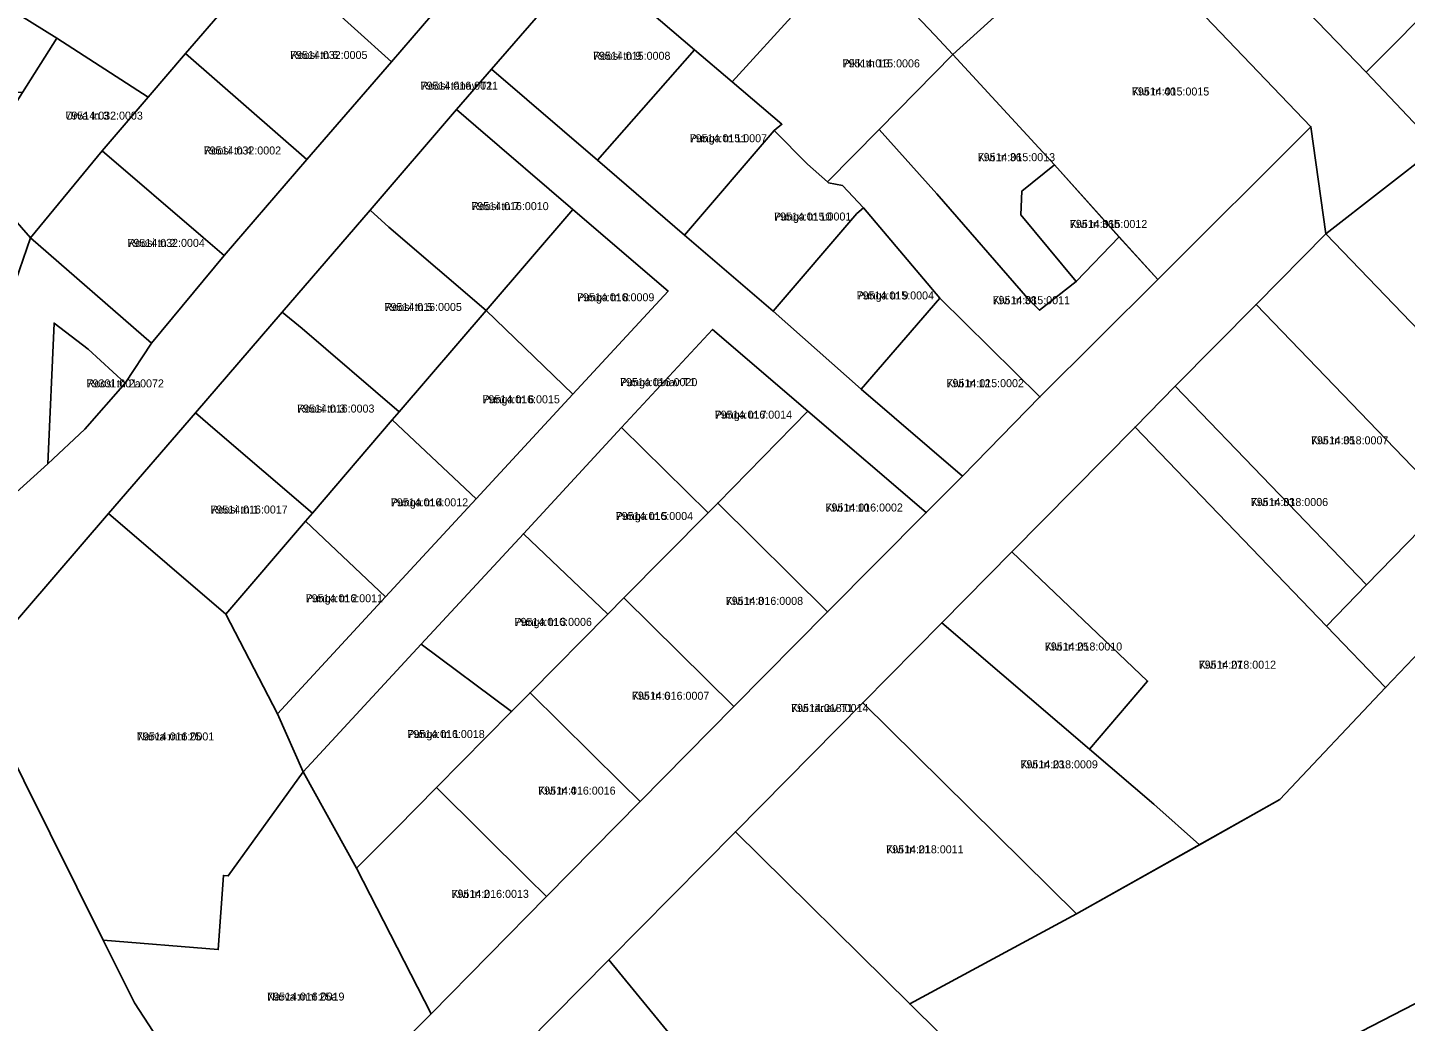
# Model space of a CAD drawing. Extents: x 643847 to 663718, y 6468443 to 6482775.
# Drawn here: x 659526.2 to 659784.5, y 6474580.3 to 6474766.6 of the extents above; entities that cross this region are included whole.
import ezdxf

# ---------------------------------------------------------------- set-up
doc = ezdxf.new("R2010")
doc.units = 0
for name, color, linetype in [('L_AADRESS', 7, 'Continuous'), ('PIIR', 7, 'Continuous'), ('TUNNUS', 7, 'Continuous')]:
    doc.layers.add(name, color=color, linetype=linetype)

msp = doc.modelspace()

# ---------------------------------------------------------------- linework, layer by layer
at = {"layer": 'PIIR'}
for points in [[(659721.62, 6474795.24), (659696.11, 6474822.32), (659680.45, 6474806.92), (659673.05, 6474814.73), (659666.62, 6474820.53), (659691.61, 6474849.44), (659691.9, 6474847.44), (659711.43, 6474827.29), (659729.35, 6474808.3), (659745.34, 6474791.48), (659760.71, 6474775.32), (659777.21, 6474758.26), (659790.47, 6474744.16), (659769.62, 6474727.95), (659766.82, 6474748.01), (659728.68, 6474787.83)], [(659777.21, 6474758.26), (659760.71, 6474775.32), (659764.15, 6474779.08), (659783.53, 6474797.88), (659769.52, 6474812.55), (659771.41, 6474814.41), (659755.58, 6474830.7), (659767.73, 6474841.7), (659793.97, 6474829.26), (659796.47, 6474827.44), (659822.13, 6474803.4)], [(659531.7, 6474764.58), (659485.39, 6474793.38), (659482.47, 6474794.02), (659479.53, 6474793.3), (659485.74, 6474801.22), (659515.2, 6474782.34), (659536.28, 6474768.6), (659549.12, 6474788.75), (659557.65, 6474802.13), (659559.42, 6474803.52), (659569.71, 6474808.19), (659580.22, 6474808.43), (659589.43, 6474803.87), (659589.46, 6474803.81), (659590.39, 6474802.69), (659596.72, 6474797.63), (659597.14, 6474795.54), (659614.09, 6474782.7), (659609.94, 6474778.24), (659587.1, 6474798.16), (659571.22, 6474779.56), (659555.84, 6474761.73), (659548.83, 6474753.55)], [(659580.56, 6474772.72), (659580.14, 6474772.25), (659571.22, 6474779.56), (659587.1, 6474798.16), (659609.94, 6474778.24), (659594.45, 6474760.19)], [(659459.72, 6474763.5), (659476.62, 6474790.6), (659479.53, 6474793.3), (659482.47, 6474794.02), (659485.39, 6474793.38), (659531.7, 6474764.58), (659525.27, 6474754.41), (659517.53, 6474754.73), (659508.2, 6474755.11), (659508.22, 6474755.55), (659492.96, 6474756.24), (659492.68, 6474749.65), (659465.63, 6474751.03)], [(659643.31, 6474793.57), (659646.72, 6474790.64), (659670.75, 6474770.02), (659658.32, 6474756.41), (659651.29, 6474762.41), (659634.68, 6474776.6), (659631.19, 6474779.56)], [(659692.68, 6474768.96), (659712.71, 6474787.15), (659719.8, 6474779.76), (659699.72, 6474761.53), (659696.34, 6474765.18)], [(659728.68, 6474787.83), (659766.82, 6474748.01), (659738.12, 6474719.38), (659730.84, 6474727.35), (659718.73, 6474740.87), (659699.72, 6474761.53), (659719.8, 6474779.76)], [(659555.84, 6474761.73), (659571.22, 6474779.56), (659580.14, 6474772.25), (659580.56, 6474772.72), (659594.45, 6474760.19), (659578.59, 6474741.85)], [(659631.19, 6474779.56), (659634.68, 6474776.6), (659651.29, 6474762.41), (659633.08, 6474741.72), (659613.2, 6474758.78)], [(659692.68, 6474768.96), (659696.34, 6474765.18), (659699.72, 6474761.53), (659685.89, 6474747.47), (659676.21, 6474737.66), (659672.48, 6474740.99), (659666.2, 6474747.29), (659667.65, 6474748.46), (659658.32, 6474756.41), (659670.75, 6474770.02), (659681.73, 6474780.29)], [(659548.83, 6474753.55), (659540.21, 6474743.51), (659526.78, 6474727.18), (659517.86, 6474737.37), (659517.9, 6474742.73), (659525.27, 6474754.41), (659531.7, 6474764.58)], [(659563.06, 6474723.89), (659559.18, 6474727.23), (659540.21, 6474743.51), (659548.83, 6474753.55), (659555.84, 6474761.73), (659578.59, 6474741.85)], [(659633.08, 6474741.72), (659651.29, 6474762.41), (659658.32, 6474756.41), (659667.65, 6474748.46), (659666.2, 6474747.29), (659649.4, 6474727.71)], [(659699.72, 6474761.53), (659718.73, 6474740.87), (659712.66, 6474735.94), (659712.42, 6474731.49), (659722.83, 6474718.98), (659715.95, 6474713.63), (659713.73, 6474715.84), (659696.68, 6474735.44), (659685.89, 6474747.47)], [(659577.91, 6474627.12), (659573.07, 6474637.98), (659593.34, 6474659.93), (659610.31, 6474678.28), (659628.44, 6474697.89), (659646.3, 6474717.2), (659628.47, 6474732.51), (659610.25, 6474748.13), (659606.66, 6474751.22), (659613.2, 6474758.78), (659633.08, 6474741.72), (659649.4, 6474727.71), (659666.03, 6474713.44), (659682.54, 6474698.84), (659701.52, 6474682.54), (659694.7, 6474675.69), (659672.52, 6474694.71), (659654.66, 6474710.03), (659637.59, 6474691.64), (659619.18, 6474671.74), (659600.03, 6474651.05)], [(659465.63, 6474751.03), (659492.68, 6474749.65), (659492.96, 6474756.24), (659508.2, 6474755.11), (659508.22, 6474755.55), (659517.53, 6474754.73), (659525.27, 6474754.41), (659517.9, 6474742.73), (659517.86, 6474737.37), (659526.78, 6474727.18), (659524.06, 6474719.21), (659523.84, 6474712.09), (659512.75, 6474712.56), (659512.22, 6474699.5), (659489.42, 6474700.58)], [(659628.47, 6474732.51), (659612.19, 6474713.54), (659593.97, 6474729.17), (659590.49, 6474732.38), (659606.66, 6474751.22), (659610.25, 6474748.13)], [(659579.27, 6474535.27), (659569.14, 6474548.74), (659601.87, 6474581.75), (659623.49, 6474603.75), (659641.06, 6474621.53), (659658.63, 6474639.33), (659676.23, 6474657.09), (659694.7, 6474675.69), (659701.52, 6474682.54), (659716.03, 6474697.38), (659738.12, 6474719.38), (659766.82, 6474748.01), (659769.62, 6474727.95), (659756.56, 6474714.72), (659741.4, 6474699.36), (659733.85, 6474691.72), (659710.75, 6474668.33), (659697.63, 6474655.06), (659682.82, 6474640.06), (659658.94, 6474615.9), (659635.2, 6474591.86), (659614.53, 6474570.95)], [(659649.4, 6474727.71), (659666.2, 6474747.29), (659672.48, 6474740.99), (659676.21, 6474737.66), (659676.4, 6474737.49), (659679, 6474737), (659682.94, 6474732.8), (659681.73, 6474731.74), (659666.03, 6474713.44)], [(659730.86, 6474727.37), (659738.12, 6474719.38), (659716.03, 6474697.38), (659697.29, 6474715.86), (659682.94, 6474732.8), (659679, 6474737), (659676.4, 6474737.49), (659676.21, 6474737.66), (659685.89, 6474747.47), (659696.68, 6474735.44), (659713.73, 6474715.84), (659715.95, 6474713.63), (659722.83, 6474718.98)], [(659559.18, 6474727.23), (659563.06, 6474723.89), (659549.44, 6474707.47), (659526.78, 6474727.18), (659540.21, 6474743.51)], [(659823.81, 6474671.64), (659769.62, 6474727.95), (659790.47, 6474744.16), (659824.87, 6474708.45), (659838.47, 6474694.07), (659854.71, 6474677.11), (659868.03, 6474663.09), (659888.89, 6474640.97), (659868, 6474625.76)], [(659730.86, 6474727.37), (659722.83, 6474718.98), (659712.42, 6474731.49), (659712.66, 6474735.94), (659718.74, 6474740.89)], [(659590.49, 6474732.38), (659593.97, 6474729.17), (659612.19, 6474713.54), (659595.91, 6474694.57), (659577.7, 6474710.2), (659573.99, 6474713.27)], [(659646.3, 6474717.2), (659628.44, 6474697.89), (659612.19, 6474713.54), (659628.47, 6474732.51)], [(659666.03, 6474713.44), (659681.73, 6474731.74), (659682.94, 6474732.8), (659697.29, 6474715.86), (659682.54, 6474698.84)], [(659823.81, 6474671.64), (659791.31, 6474653.93), (659780.82, 6474642.9), (659769.75, 6474654.42), (659777.24, 6474662.13), (659792.28, 6474677.6), (659756.56, 6474714.72), (659769.62, 6474727.95)], [(659489.42, 6474700.58), (659512.22, 6474699.5), (659512.75, 6474712.56), (659523.84, 6474712.09), (659524.06, 6474719.21), (659526.78, 6474727.18), (659549.44, 6474707.47), (659544.56, 6474699.94), (659537.62, 6474706.32), (659531.2, 6474711.2), (659530.02, 6474684.83), (659512.88, 6474669.38), (659508.2, 6474668.54), (659504.73, 6474669.88), (659502.93, 6474671.92)], [(659701.52, 6474682.54), (659682.54, 6474698.84), (659697.29, 6474715.86), (659716.03, 6474697.38)], [(659573.99, 6474713.27), (659577.7, 6474710.2), (659595.91, 6474694.57), (659594.61, 6474693.07), (659579.64, 6474675.6), (659561.42, 6474691.23), (659557.7, 6474694.4)], [(659610.31, 6474678.28), (659594.61, 6474693.07), (659595.91, 6474694.57), (659612.19, 6474713.54), (659628.44, 6474697.89)], [(659756.56, 6474714.72), (659792.28, 6474677.6), (659777.24, 6474662.13), (659741.4, 6474699.36)], [(659537.62, 6474706.32), (659544.56, 6474699.94), (659536.95, 6474691.36), (659530.02, 6474684.83), (659531.2, 6474711.2)], [(659637.59, 6474691.64), (659654.66, 6474710.03), (659672.52, 6474694.71), (659655.61, 6474677.48), (659653.82, 6474675.66)], [(659741.4, 6474699.36), (659777.24, 6474662.13), (659769.75, 6474654.42), (659733.85, 6474691.72)], [(659557.7, 6474694.4), (659561.42, 6474691.23), (659579.64, 6474675.6), (659578.34, 6474674.09), (659563.4, 6474656.64), (659541.41, 6474675.53)], [(659676.23, 6474657.09), (659655.61, 6474677.48), (659672.52, 6474694.71), (659694.7, 6474675.69)], [(659593.34, 6474659.93), (659578.34, 6474674.09), (659579.64, 6474675.6), (659594.61, 6474693.07), (659610.31, 6474678.28)], [(659637.59, 6474691.64), (659653.82, 6474675.66), (659638.02, 6474659.71), (659635.03, 6474656.67), (659619.18, 6474671.74)], [(659710.75, 6474668.33), (659733.85, 6474691.72), (659769.75, 6474654.42), (659780.82, 6474642.9), (659761.01, 6474621.91), (659745.93, 6474613.44), (659737.35, 6474621.08), (659725.3, 6474631.38), (659736.21, 6474644.11)], [(659658.63, 6474639.33), (659638.02, 6474659.71), (659653.82, 6474675.66), (659655.61, 6474677.48), (659676.23, 6474657.09)], [(659515.55, 6474645.46), (659541.41, 6474675.53), (659563.4, 6474656.64), (659573.07, 6474637.98), (659577.91, 6474627.12), (659563.85, 6474607.61), (659562.96, 6474607.69), (659561.99, 6474593.81), (659540.42, 6474595.56)], [(659573.07, 6474637.98), (659563.4, 6474656.64), (659578.34, 6474674.09), (659593.34, 6474659.93)], [(659600.03, 6474651.05), (659619.18, 6474671.74), (659635.03, 6474656.67), (659620.44, 6474641.92), (659616.96, 6474638.4)], [(659718.45, 6474548.68), (659708.61, 6474566.81), (659691.61, 6474583.62), (659722.86, 6474600.49), (659761.01, 6474621.91), (659780.82, 6474642.9), (659791.31, 6474653.93), (659823.81, 6474671.64), (659868, 6474625.76)], [(659710.75, 6474668.33), (659736.21, 6474644.11), (659725.3, 6474631.38), (659697.63, 6474655.06)], [(659641.06, 6474621.53), (659637.51, 6474625.05), (659620.44, 6474641.92), (659635.03, 6474656.67), (659638.02, 6474659.71), (659658.63, 6474639.33)], [(659697.63, 6474655.06), (659725.3, 6474631.38), (659737.35, 6474621.08), (659745.93, 6474613.44), (659722.86, 6474600.49), (659682.82, 6474640.06)], [(659600.03, 6474651.05), (659616.96, 6474638.4), (659602.87, 6474624.15), (659595.38, 6474616.57), (659587.93, 6474609.04), (659577.91, 6474627.12)], [(659623.49, 6474603.75), (659619.93, 6474607.27), (659602.87, 6474624.15), (659616.96, 6474638.4), (659620.44, 6474641.92), (659637.51, 6474625.05), (659641.06, 6474621.53)], [(659682.82, 6474640.06), (659722.86, 6474600.49), (659691.61, 6474583.62), (659658.94, 6474615.9)], [(659546.26, 6474583.84), (659540.42, 6474595.56), (659561.99, 6474593.81), (659562.96, 6474607.69), (659563.85, 6474607.61), (659577.91, 6474627.12), (659587.93, 6474609.04), (659601.87, 6474581.75), (659569.14, 6474548.74)], [(659641.56, 6474491.04), (659637.8, 6474489.04), (659632.8, 6474483.37), (659628.58, 6474477.08), (659628.84, 6474467.52), (659610.28, 6474491.76), (659664.93, 6474519.95), (659670.26, 6474522.7), (659669.8, 6474523.59), (659718.45, 6474548.68), (659868, 6474625.76), (659870.42, 6474609.56), (659849.08, 6474598.75), (659810.89, 6474578.93), (659779.09, 6474562.24), (659766.23, 6474556.27), (659722.73, 6474533.78), (659688.52, 6474515.84), (659655.57, 6474498.43)], [(659601.87, 6474581.75), (659587.93, 6474609.04), (659595.38, 6474616.57), (659602.87, 6474624.15), (659619.93, 6474607.27), (659623.49, 6474603.75)], [(659669.8, 6474523.59), (659670.26, 6474522.7), (659664.93, 6474519.95), (659649.62, 6474545.13), (659641.59, 6474556.38), (659654, 6474568.93), (659635.2, 6474591.86), (659658.94, 6474615.9), (659691.61, 6474583.62), (659708.61, 6474566.81), (659718.45, 6474548.68)], [(659635.2, 6474591.86), (659654, 6474568.93), (659641.59, 6474556.38), (659633.33, 6474548.02), (659614.53, 6474570.95)]]:
    msp.add_lwpolyline(points, close=True, dxfattribs=at)
for points in [[(659790.47, 6474744.16), (659777.21, 6474758.26), (659822.13, 6474803.4)], [(659631.19, 6474779.56), (659613.2, 6474758.78), (659606.66, 6474751.22), (659590.49, 6474732.38), (659573.99, 6474713.27), (659557.7, 6474694.4), (659541.41, 6474675.53), (659515.55, 6474645.46)], [(659512.88, 6474669.38), (659530.02, 6474684.83), (659536.95, 6474691.36), (659544.56, 6474699.94), (659549.44, 6474707.47), (659563.06, 6474723.89), (659578.59, 6474741.85), (659594.45, 6474760.19), (659609.94, 6474778.24)], [(659570.37, 6474467.39), (659446.03, 6474741.55), (659459.72, 6474763.5), (659465.63, 6474751.03), (659489.42, 6474700.58), (659502.93, 6474671.92), (659504.73, 6474669.88), (659508.2, 6474668.54), (659515.55, 6474645.46), (659540.42, 6474595.56), (659546.26, 6474583.84), (659569.14, 6474548.74)]]:
    msp.add_lwpolyline(points, dxfattribs=at)

# ---------------------------------------------------------------- texts
at = {"layer": 'L_AADRESS'}
for s, p in [('Roosi tn 6', (659575.45, 6474760.71)), ('Roosi tn 9', (659632.25, 6474760.55)), ('Pikk tn 13', (659679.02, 6474759.13)), ('Roosi tänav T1', (659599.91, 6474754.95)), ('Kivi tn 40', (659733.27, 6474753.86)), ('Urva tn 3', (659533.34, 6474749.34)), ('Punga tn 11', (659650.36, 6474745.1)), ('Roosi tn 4', (659559.26, 6474742.81)), ('Kivi tn 36', (659704.36, 6474741.55)), ('Roosi tn 7', (659609.42, 6474732.38)), ('Punga tn 10', (659666.17, 6474730.43)), ('Kivi tn 36b', (659721.64, 6474729.03)), ('Roosi tn 2', (659544.96, 6474725.49)), ('Roosi tn 5', (659593.15, 6474713.48)), ('Punga tn 8', (659629.24, 6474715.3)), ('Punga tn 9', (659681.66, 6474715.64)), ('Kivi tn 38', (659707.16, 6474714.75)), ('Roosi tn 2a', (659537.29, 6474699.16)), ('Punga tänav T1', (659637.3, 6474699.39)), ('Kivi tn 12', (659698.52, 6474699.2)), ('Punga tn 6', (659611.52, 6474696.18)), ('Roosi tn 3', (659576.76, 6474694.44)), ('Punga tn 7', (659655.06, 6474693.3)), ('Kivi tn 35', (659766.84, 6474688.49)), ('Roosi tn 1', (659560.5, 6474675.52)), ('Punga tn 4', (659594.33, 6474676.87)), ('Kivi tn 10', (659675.83, 6474675.9)), ('Kivi tn 33', (659755.55, 6474676.92)), ('Punga tn 5', (659636.5, 6474674.31)), ('Punga tn 2', (659578.37, 6474658.89)), ('Kivi tn 8', (659657.12, 6474658.4)), ('Punga tn 3', (659617.53, 6474654.47)), ('Kivi tn 25', (659716.94, 6474649.85)), ('Kivi tn 27', (659745.79, 6474646.44)), ('Kivi tn 6', (659639.54, 6474640.62)), ('Kivi tänav T1', (659669.38, 6474638.32)), ('Punga tn 1', (659597.43, 6474633.45)), ('Narva mnt 25', (659546.73, 6474633)), ('Kivi tn 23', (659712.38, 6474627.77)), ('Kivi tn 4', (659621.97, 6474622.84)), ('Kivi tn 21', (659687.21, 6474611.84)), ('Kivi tn 2', (659605.71, 6474603.5)), ('Narva mnt 25a', (659571.14, 6474584.25))]:
    msp.add_text(s, height=1.5, dxfattribs=at).set_placement(p)
at = {"layer": 'TUNNUS'}
for s, p in [('79514:032:0005', (659575.45, 6474760.71)), ('79514:015:0008', (659632.25, 6474760.55)), ('79514:015:0006', (659679.02, 6474759.13)), ('79514:016:0021', (659599.91, 6474754.95)), ('79514:015:0015', (659733.27, 6474753.86)), ('79514:032:0003', (659533.34, 6474749.34)), ('79514:015:0007', (659650.36, 6474745.1)), ('79514:032:0002', (659559.26, 6474742.81)), ('79514:015:0013', (659704.36, 6474741.55)), ('79514:016:0010', (659609.42, 6474732.38)), ('79514:015:0001', (659666.17, 6474730.43)), ('79514:015:0012', (659721.64, 6474729.03)), ('79514:032:0004', (659544.96, 6474725.49)), ('79514:016:0005', (659593.15, 6474713.48)), ('79514:016:0009', (659629.24, 6474715.3)), ('79514:015:0004', (659681.66, 6474715.64)), ('79514:015:0011', (659707.16, 6474714.75)), ('79301:001:0072', (659537.29, 6474699.16)), ('79514:016:0020', (659637.3, 6474699.39)), ('79514:015:0002', (659698.52, 6474699.2)), ('79514:016:0015', (659611.52, 6474696.18)), ('79514:016:0003', (659576.76, 6474694.44)), ('79514:016:0014', (659655.06, 6474693.3)), ('79514:018:0007', (659766.84, 6474688.49)), ('79514:016:0017', (659560.5, 6474675.52)), ('79514:016:0012', (659594.33, 6474676.87)), ('79514:016:0002', (659675.83, 6474675.9)), ('79514:018:0006', (659755.55, 6474676.92)), ('79514:016:0004', (659636.5, 6474674.31)), ('79514:016:0011', (659578.37, 6474658.89)), ('79514:016:0008', (659657.12, 6474658.4)), ('79514:016:0006', (659617.53, 6474654.47)), ('79514:018:0010', (659716.94, 6474649.85)), ('79514:018:0012', (659745.79, 6474646.44)), ('79514:016:0007', (659639.54, 6474640.62)), ('79514:018:0014', (659669.38, 6474638.32)), ('79514:016:0018', (659597.43, 6474633.45)), ('79514:016:0001', (659546.73, 6474633)), ('79514:018:0009', (659712.38, 6474627.77)), ('79514:016:0016', (659621.97, 6474622.84)), ('79514:018:0011', (659687.21, 6474611.84)), ('79514:016:0013', (659605.71, 6474603.5)), ('79514:016:0019', (659571.14, 6474584.25))]:
    msp.add_text(s, height=1.5, dxfattribs=at).set_placement(p)

doc.saveas('drawing.dxf')
